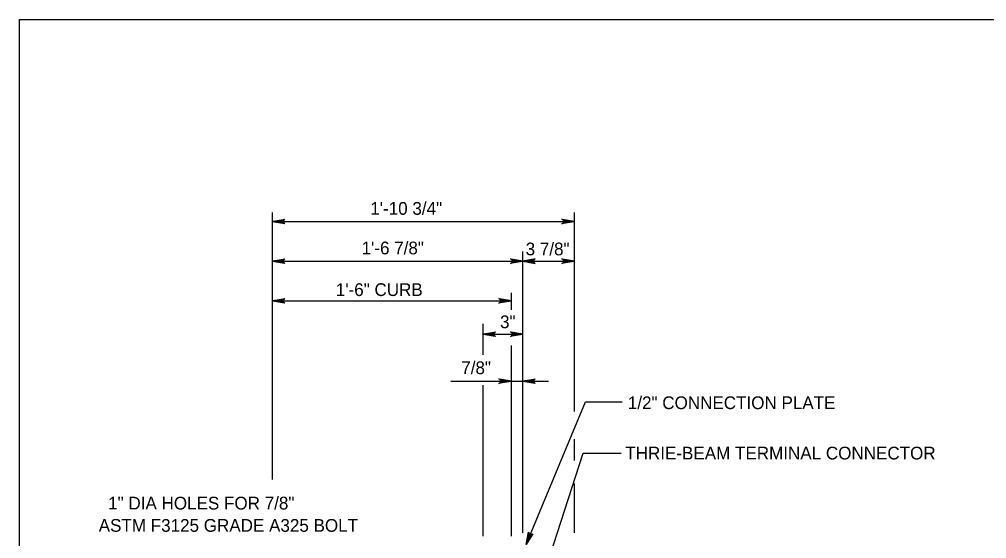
# Model space of a CAD drawing. Extents: x 632007860 to 635435983, y 295418622 to 297794622.
# Drawn here: x 634570860 to 634802375, y 296467393 to 296591622 of the extents above; entities that cross this region are included whole.
import ezdxf

# ---------------------------------------------------------------- set-up
doc = ezdxf.new("R2010")
doc.units = 0
for name, color, linetype in [('1', 7, 'Continuous'), ('S-DETL-DIMS', 7, 'Continuous'), ('S-DETL-T120', 7, 'Continuous')]:
    doc.layers.add(name, color=color, linetype=linetype)

msp = doc.modelspace()

# ---------------------------------------------------------------- linework, layer by layer
at = {"layer": '1'}
for p, q in [((634570860, 296591622), (635356860, 296591622)), ((634570860, 296027622), (634570860, 296591622))]:
    msp.add_line(p, q, dxfattribs=at)
at = {"layer": 'S-DETL-DIMS'}
for p, q in [((634631467, 296481535), (634631467, 296545383)), ((634703695, 296497840), (634703695, 296545383)), ((634631467, 296543298), (634703695, 296543298)), ((634691393, 296468818), (634691393, 296536084)), ((634631467, 296533774), (634703695, 296533774)), ((634688615, 296522142), (634688615, 296526209)), ((634631467, 296524249), (634688615, 296524249)), ((634681868, 296511365), (634681868, 296518802)), ((634681868, 296516331), (634691393, 296516331)), ((634688615, 296467992), (634688615, 296513636)), ((634674142, 296505056), (634691393, 296505056)), ((634691393, 296505056), (634697499, 296505056)), ((634681868, 296467992), (634681868, 296504122)), ((634692135, 296466024), (634706342, 296500155)), ((634706342, 296500155), (634715103, 296500155)), ((634703695, 296486076), (634703695, 296491190)), ((634697791, 296463240), (634705780, 296487851)), ((634705780, 296487851), (634714869, 296487851)), ((634703695, 296468818), (634703695, 296480613))]:
    msp.add_line(p, q, dxfattribs=at)
for points in [[(634631467, 296543298), (634634426, 296543853), (634634312, 296543774), (634634198, 296543695), (634634139, 296543596), (634634080, 296543497), (634634063, 296543398), (634634046, 296543298), (634634063, 296543199), (634634080, 296543100), (634634139, 296543001), (634634198, 296542902), (634634312, 296542823), (634634426, 296542744), (634631467, 296543298), (634634312, 296542823), (634634198, 296542902), (634631467, 296543298), (634634139, 296543001), (634634080, 296543100), (634631467, 296543298), (634634063, 296543199), (634634046, 296543298), (634631467, 296543298), (634634063, 296543398), (634634080, 296543497), (634631467, 296543298), (634634139, 296543596), (634634198, 296543695), (634631467, 296543298), (634634312, 296543774)], [(634703695, 296543298), (634700735, 296542744), (634700850, 296542823), (634700964, 296542902), (634701022, 296543001), (634701081, 296543100), (634701098, 296543199), (634701115, 296543298), (634701098, 296543398), (634701081, 296543497), (634701022, 296543596), (634700964, 296543695), (634700850, 296543774), (634700735, 296543853), (634703695, 296543298), (634700850, 296543774), (634700964, 296543695), (634703695, 296543298), (634701022, 296543596), (634701081, 296543497), (634703695, 296543298), (634701098, 296543398), (634701115, 296543298), (634703695, 296543298), (634701098, 296543199), (634701081, 296543100), (634703695, 296543298), (634701022, 296543001), (634700964, 296542902), (634703695, 296543298), (634700850, 296542823)], [(634631467, 296533774), (634634426, 296534328), (634634312, 296534249), (634634198, 296534170), (634634139, 296534071), (634634080, 296533972), (634634063, 296533873), (634634046, 296533774), (634634063, 296533674), (634634080, 296533575), (634634139, 296533476), (634634198, 296533377), (634634312, 296533298), (634634426, 296533219), (634631467, 296533774), (634634312, 296533298), (634634198, 296533377), (634631467, 296533774), (634634139, 296533476), (634634080, 296533575), (634631467, 296533774), (634634063, 296533674), (634634046, 296533774), (634631467, 296533774), (634634063, 296533873), (634634080, 296533972), (634631467, 296533774), (634634139, 296534071), (634634198, 296534170), (634631467, 296533774), (634634312, 296534249)], [(634691393, 296533774), (634688433, 296533219), (634688547, 296533298), (634688661, 296533377), (634688720, 296533476), (634688779, 296533575), (634688796, 296533674), (634688813, 296533774), (634688796, 296533873), (634688779, 296533972), (634688720, 296534071), (634688661, 296534170), (634688547, 296534249), (634688433, 296534328), (634691393, 296533774), (634688547, 296534249), (634688661, 296534170), (634691393, 296533774), (634688720, 296534071), (634688779, 296533972), (634691393, 296533774), (634688796, 296533873), (634688813, 296533774), (634691393, 296533774), (634688796, 296533674), (634688779, 296533575), (634691393, 296533774), (634688720, 296533476), (634688661, 296533377), (634691393, 296533774), (634688547, 296533298)], [(634691393, 296533774), (634694352, 296533219), (634694238, 296533298), (634694124, 296533377), (634694065, 296533476), (634694006, 296533575), (634693989, 296533674), (634693972, 296533774), (634693989, 296533873), (634694006, 296533972), (634694065, 296534071), (634694124, 296534170), (634694238, 296534249), (634694352, 296534328), (634691393, 296533774), (634694238, 296534249), (634694124, 296534170), (634691393, 296533774), (634694065, 296534071), (634694006, 296533972), (634691393, 296533774), (634693989, 296533873), (634693972, 296533774), (634691393, 296533774), (634693989, 296533674), (634694006, 296533575), (634691393, 296533774), (634694065, 296533476), (634694124, 296533377), (634691393, 296533774), (634694238, 296533298)], [(634703695, 296533774), (634700735, 296533219), (634700850, 296533298), (634700964, 296533377), (634701022, 296533476), (634701081, 296533575), (634701098, 296533674), (634701115, 296533774), (634701098, 296533873), (634701081, 296533972), (634701022, 296534071), (634700964, 296534170), (634700850, 296534249), (634700735, 296534328), (634703695, 296533774), (634700850, 296534249), (634700964, 296534170), (634703695, 296533774), (634701022, 296534071), (634701081, 296533972), (634703695, 296533774), (634701098, 296533873), (634701115, 296533774), (634703695, 296533774), (634701098, 296533674), (634701081, 296533575), (634703695, 296533774), (634701022, 296533476), (634700964, 296533377), (634703695, 296533774), (634700850, 296533298)], [(634631467, 296524249), (634634426, 296524804), (634634312, 296524725), (634634198, 296524646), (634634139, 296524547), (634634080, 296524447), (634634063, 296524348), (634634046, 296524249), (634634063, 296524150), (634634080, 296524050), (634634139, 296523951), (634634198, 296523852), (634634312, 296523773), (634634426, 296523694), (634631467, 296524249), (634634312, 296523773), (634634198, 296523852), (634631467, 296524249), (634634139, 296523951), (634634080, 296524050), (634631467, 296524249), (634634063, 296524150), (634634046, 296524249), (634631467, 296524249), (634634063, 296524348), (634634080, 296524447), (634631467, 296524249), (634634139, 296524547), (634634198, 296524646), (634631467, 296524249), (634634312, 296524725)], [(634688615, 296524249), (634685656, 296523694), (634685770, 296523773), (634685884, 296523852), (634685943, 296523951), (634686001, 296524050), (634686019, 296524150), (634686036, 296524249), (634686019, 296524348), (634686001, 296524447), (634685943, 296524547), (634685884, 296524646), (634685770, 296524725), (634685656, 296524804), (634688615, 296524249), (634685770, 296524725), (634685884, 296524646), (634688615, 296524249), (634685943, 296524547), (634686001, 296524447), (634688615, 296524249), (634686019, 296524348), (634686036, 296524249), (634688615, 296524249), (634686019, 296524150), (634686001, 296524050), (634688615, 296524249), (634685943, 296523951), (634685884, 296523852), (634688615, 296524249), (634685770, 296523773)], [(634681868, 296516331), (634684827, 296516885), (634684713, 296516806), (634684599, 296516727), (634684540, 296516628), (634684481, 296516529), (634684464, 296516430), (634684447, 296516331), (634684464, 296516231), (634684481, 296516132), (634684540, 296516033), (634684599, 296515934), (634684713, 296515855), (634684827, 296515776), (634681868, 296516331), (634684713, 296515855), (634684599, 296515934), (634681868, 296516331), (634684540, 296516033), (634684481, 296516132), (634681868, 296516331), (634684464, 296516231), (634684447, 296516331), (634681868, 296516331), (634684464, 296516430), (634684481, 296516529), (634681868, 296516331), (634684540, 296516628), (634684599, 296516727), (634681868, 296516331), (634684713, 296516806)], [(634691393, 296516331), (634688433, 296515776), (634688547, 296515855), (634688661, 296515934), (634688720, 296516033), (634688779, 296516132), (634688796, 296516231), (634688813, 296516331), (634688796, 296516430), (634688779, 296516529), (634688720, 296516628), (634688661, 296516727), (634688547, 296516806), (634688433, 296516885), (634691393, 296516331), (634688547, 296516806), (634688661, 296516727), (634691393, 296516331), (634688720, 296516628), (634688779, 296516529), (634691393, 296516331), (634688796, 296516430), (634688813, 296516331), (634691393, 296516331), (634688796, 296516231), (634688779, 296516132), (634691393, 296516331), (634688720, 296516033), (634688661, 296515934), (634691393, 296516331), (634688547, 296515855)], [(634688615, 296505056), (634685656, 296504502), (634685770, 296504581), (634685884, 296504660), (634685943, 296504759), (634686001, 296504858), (634686019, 296504957), (634686036, 296505056), (634686019, 296505156), (634686001, 296505255), (634685943, 296505354), (634685884, 296505453), (634685770, 296505532), (634685656, 296505611), (634688615, 296505056), (634685770, 296505532), (634685884, 296505453), (634688615, 296505056), (634685943, 296505354), (634686001, 296505255), (634688615, 296505056), (634686019, 296505156), (634686036, 296505056), (634688615, 296505056), (634686019, 296504957), (634686001, 296504858), (634688615, 296505056), (634685943, 296504759), (634685884, 296504660), (634688615, 296505056), (634685770, 296504581)], [(634691393, 296505056), (634694352, 296505611), (634694238, 296505532), (634694124, 296505453), (634694065, 296505354), (634694006, 296505255), (634693989, 296505156), (634693972, 296505056), (634693989, 296504957), (634694006, 296504858), (634694065, 296504759), (634694124, 296504660), (634694238, 296504581), (634694352, 296504502), (634691393, 296505056), (634694238, 296504581), (634694124, 296504660), (634691393, 296505056), (634694065, 296504759), (634694006, 296504858), (634691393, 296505056), (634693989, 296504957), (634693972, 296505056), (634691393, 296505056), (634693989, 296505156), (634694006, 296505255), (634691393, 296505056), (634694065, 296505354), (634694124, 296505453), (634691393, 296505056), (634694238, 296505532)], [(634692135, 296466024), (634692760, 296468969), (634692789, 296468834), (634692818, 296468698), (634692887, 296468606), (634692956, 296468513), (634693041, 296468459), (634693126, 296468405), (634693224, 296468383), (634693322, 296468361), (634693436, 296468377), (634693551, 296468393), (634693667, 296468468), (634693784, 296468543), (634692135, 296466024), (634693667, 296468468), (634693551, 296468393), (634692135, 296466024), (634693436, 296468377), (634693322, 296468361), (634692135, 296466024), (634693224, 296468383), (634693126, 296468405), (634692135, 296466024), (634693041, 296468459), (634692956, 296468513), (634692135, 296466024), (634692887, 296468606), (634692818, 296468698), (634692135, 296466024), (634692789, 296468834)]]:
    msp.add_lwpolyline(points, dxfattribs=at)

# ---------------------------------------------------------------- texts
at = {"layer": 'S-DETL-T120'}
for s, height, p in [('1\'-10 3/4"', 3048.1, (634654864, 296544875)), ('1\'-6 7/8"', 3048.1, (634652782, 296535407)), ('3 7/8"', 3048.1, (634692042, 296535171)), ('1\'-6" CURB', 3048.1, (634646609, 296525435)), ('3"', 3048.1, (634685912, 296517743)), ('7/8"', 3048.1, (634676626, 296506747)), ('1/2" CONNECTION PLATE', 3048.07, (634716498, 296498378)), ('THRIE-BEAM TERMINAL CONNECTOR', 3048.07, (634715884, 296486336)), ('  1" DIA HOLES FOR 7/8"', 3048.07, (634589856, 296474368)), ('ASTM F3125 GRADE A325 BOLT', 3048.07, (634589856, 296469034))]:
    msp.add_text(s, height=height, dxfattribs=at).set_placement(p)

doc.saveas('drawing.dxf')
